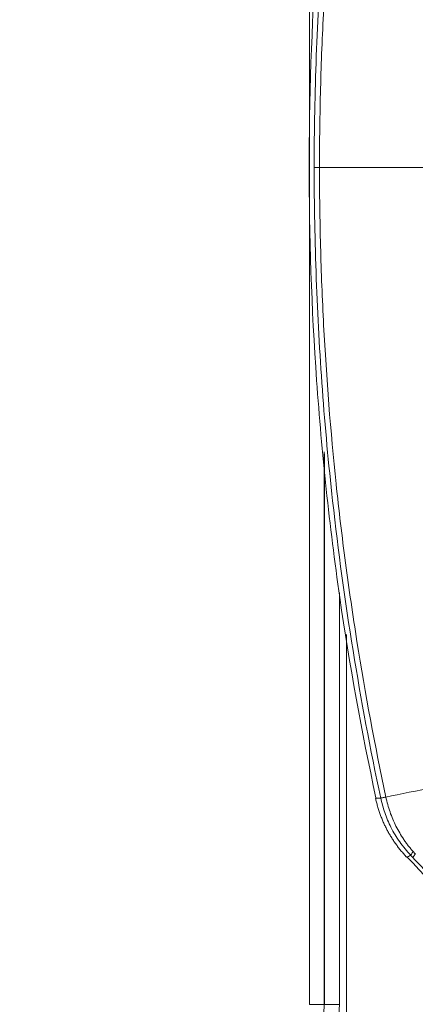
# Model space of a CAD drawing. Header units: millimetres. Extents: x 0 to 594, y 0 to 420.
# Tile 199 of 420: x 228 to 232, y 306 to 316. Entities that reach past the tile are written whole.
import ezdxf

# ---------------------------------------------------------------- set-up
doc = ezdxf.new("R2010")
doc.units = ezdxf.units.MM
doc.layers.add('1', color=7, linetype='Continuous', true_color=0xffffff)
doc.styles.add('Arial Unicode MS', font='txt')
doc.dimstyles.get("Standard").update_dxf_attribs({"dimtxt": 0.18, "dimasz": 0.18, "dimexe": 0.18, "dimexo": 0.0625, "dimgap": 0.09, "dimtad": 0, "dimtih": 1, "dimtoh": 1, "dimdec": 4, "dimzin": 0, "dimdsep": 46, "dimtxsty": 'Standard', "dimcen": 0.09, "dimadec": 0, "dimazin": 0, "dimtfac": 1, "dimtdec": 4, "dimtofl": 0, "dimtmove": 0, "dimatfit": 3, "dimfxl": 0, "dimtolj": 1, "dimtzin": 0, "dimarcsym": 0})

# ---------------------------------------------------------------- blocks, each defined once
blk = doc.blocks.new('_U0')
at = {"layer": '1', "color": 18, "lineweight": 13}
for p, q in [((147.657, 304.172), (147.657, 390.192)), ((305.847, 301.392), (305.847, 390.192)), ((147.657, 388.192), (198.852, 388.192)), ((305.847, 388.192), (254.652, 388.192))]:
    blk.add_line(p, q, dxfattribs=at)
at = {"layer": '1', "color": 18}
for points in [[(147.657, 388.192), (151.157, 389.13), (151.157, 387.254)], [(305.847, 388.192), (302.347, 387.254), (302.347, 389.13)]]:
    blk.add_solid(points, dxfattribs=at)
at = {"layer": '1', "color": 18, "linetype": 'Continuous', "lineweight": 13, "char_height": 3.5, "attachment_point": 7, "line_spacing_factor": 1.047437, "style": 'Arial Unicode MS'}
for s, insert in [('\\fArial Unicode MS|b0|i0;\\W1.0000;3.16', (200.537, 385.556)), ('\\fArial Unicode MS|b0|i0;\\W1.0000;LIFT POINT SPAN', (213.204, 385.556))]:
    blk.add_mtext(s, dxfattribs=dict(at, insert=insert))

msp = doc.modelspace()

# ---------------------------------------------------------------- linework, layer by layer
at = {"layer": '1', "color": 155, "linetype": 'Continuous', "lineweight": 13}
for p, q in [((230.849, 305.517), (230.849, 337.029)), ((231, 311.133), (231, 305.517)), ((231.003, 305.517), (231.003, 311.11)), ((231.154, 309.698), (231.154, 305.517)), ((231.227, 304.416), (231.227, 309.277)), ((231.838, 307.013), (231.838, 307.013)), ((230.849, 305.517), (231, 305.517)), ((231, 305.517), (231.003, 305.517)), ((231.003, 305.517), (231.154, 305.517))]:
    msp.add_line(p, q, dxfattribs=at)
for centre, major_axis, ratio, start_param, end_param in [((232.063, 307.198), (0.182, 0.172), 0.1036, 2.523916, 3.02328), ((230.01, 305.517), (0, -0.99), 0.999962, 0.117294, 1.570796), ((230.012, 305.517), (0, -1.142), 0.999962, 0.117294, 1.570796)]:
    msp.add_ellipse(centre, major_axis=major_axis, ratio=ratio, start_param=start_param, end_param=end_param, dxfattribs=at)
for points, knots in [([(231.527, 320.432), (231.38, 319.757), (231.126, 318.351), (230.897, 316.194), (230.846, 314.721), (230.846, 313.984)], [0, 0, 0, 0, 0.318633, 0.660331, 1, 1, 1, 1]), ([(230.898, 314.023), (230.898, 314.023), (230.898, 314.401), (230.919, 315.526), (231.077, 317.684), (231.363, 319.44), (231.575, 320.432)], [0, 0, 0, 0, 0.000025, 0.176238, 0.526285, 1, 1, 1, 1]), ([(231.628, 320.423), (231.516, 319.9), (231.369, 319.109), (231.233, 318.176), (231.182, 317.775), (231.15, 317.508), (231.135, 317.374), (231.065, 316.704), (231.012, 316.031), (230.981, 315.361), (230.97, 315.093), (230.966, 314.959), (230.956, 314.558), (230.952, 314.291), (230.952, 314.023)], [0, 0, 0, 0, 0.25, 0.375, 0.4375, 0.4375, 0.5, 0.5, 0.75, 0.8125, 0.8125, 0.875, 0.875, 1, 1, 1, 1]), ([(230.846, 314.062), (230.846, 313.326), (230.897, 311.852), (231.126, 309.696), (231.38, 308.29), (231.527, 307.615)], [0, 0, 0, 0, 0.339669, 0.681367, 1, 1, 1, 1]), ([(231.575, 307.614), (231.363, 308.606), (231.077, 310.362), (230.919, 312.52), (230.898, 313.646), (230.898, 314.023), (230.898, 314.023)], [0, 0, 0, 0, 0.473715, 0.823762, 0.999975, 1, 1, 1, 1]), ([(230.952, 314.023), (230.945, 314.023), (230.938, 314.023), (230.929, 314.023), (230.927, 314.023), (230.921, 314.023), (230.919, 314.023), (230.915, 314.023), (230.914, 314.023), (230.912, 314.023), (230.909, 314.023), (230.907, 314.023), (230.902, 314.023), (230.9, 314.023), (230.898, 314.023)], [0, 0, 0, 0, 0.25, 0.25, 0.375, 0.375, 0.5, 0.5, 0.5625, 0.5625, 0.625, 0.75, 0.75, 1, 1, 1, 1]), ([(230.952, 314.023), (230.952, 313.756), (230.956, 313.489), (230.966, 313.088), (230.97, 312.954), (230.981, 312.686), (231.012, 312.016), (231.065, 311.343), (231.135, 310.673), (231.15, 310.539), (231.182, 310.271), (231.233, 309.87), (231.369, 308.938), (231.516, 308.146), (231.628, 307.623)], [0, 0, 0, 0, 0.125, 0.125, 0.1875, 0.1875, 0.25, 0.5, 0.5, 0.5625, 0.5625, 0.625, 0.75, 1, 1, 1, 1]), ([(232.084, 314.023), (232.029, 314.023), (231.923, 314.023), (231.819, 314.023), (231.756, 314.023), (231.743, 314.023), (231.718, 314.023), (231.68, 314.023), (231.643, 314.023), (231.569, 314.023), (231.521, 314.023), (231.461, 314.023), (231.449, 314.023), (231.426, 314.023), (231.414, 314.023), (231.379, 314.023), (231.356, 314.023), (231.288, 314.023), (231.199, 314.023), (231.072, 314.023), (230.991, 314.023), (230.952, 314.023)], [0, 0, 0, 0, 0.125, 0.25, 0.25, 0.28125, 0.28125, 0.3125, 0.375, 0.375, 0.5, 0.5, 0.53125, 0.53125, 0.5625, 0.5625, 0.625, 0.625, 0.75, 0.875, 1, 1, 1, 1]), ([(232.745, 307.853), (232.526, 307.808), (232.123, 307.725), (231.778, 307.654), (231.628, 307.623)], [0, 0, 0, 0, 0.514404, 1, 1, 1, 1]), ([(231.522, 307.615), (231.522, 307.615), (231.521, 307.614), (231.523, 307.614), (231.533, 307.613), (231.55, 307.614), (231.566, 307.614), (231.575, 307.614)], [0, 0, 0, 0, 0.005989, 0.255623, 0.504611, 0.752789, 1, 1, 1, 1]), ([(231.628, 307.623), (231.621, 307.622), (231.614, 307.621), (231.603, 307.619), (231.598, 307.618), (231.588, 307.616), (231.585, 307.615), (231.578, 307.615), (231.576, 307.614), (231.575, 307.614)], [0, 0, 0, 0, 0.25, 0.25, 0.5, 0.5, 0.75, 0.75, 1, 1, 1, 1]), ([(231.881, 307.03), (231.842, 307.075), (231.765, 307.164), (231.678, 307.312), (231.612, 307.462), (231.587, 307.565), (231.575, 307.614)], [0, 0, 0, 0, 0.268582, 0.526518, 0.770972, 1, 1, 1, 1]), ([(231.628, 307.623), (231.633, 307.598), (231.64, 307.572), (231.653, 307.522), (231.661, 307.497), (231.678, 307.447), (231.688, 307.423), (231.708, 307.375), (231.719, 307.351), (231.742, 307.304), (231.755, 307.281), (231.781, 307.236), (231.795, 307.214), (231.817, 307.182), (231.824, 307.171), (231.839, 307.15), (231.851, 307.134), (231.863, 307.119), (231.871, 307.109), (231.876, 307.104), (231.888, 307.089), (231.897, 307.079), (231.905, 307.069)], [0, 0, 0, 0, 0.125, 0.125, 0.25, 0.25, 0.375, 0.375, 0.5, 0.5, 0.625, 0.625, 0.75, 0.75, 0.8125, 0.8125, 0.875, 0.90625, 0.90625, 0.9375, 0.9375, 1, 1, 1, 1]), ([(231.881, 307.03), (231.865, 307.024), (231.842, 307.015), (231.838, 307.013), (231.838, 307.013)], [0, 0, 0, 0, 0.730463, 1, 1, 1, 1]), ([(231.844, 307.014), (232.162, 306.674), (232.853, 306.004), (233.996, 305.093), (235.25, 304.304), (236.136, 303.89), (236.585, 303.711)], [0, 0, 0, 0, 0.238792, 0.495559, 0.752141, 1, 1, 1, 1]), ([(231.901, 307.009), (231.902, 307.011), (231.904, 307.014), (231.91, 307.024), (231.918, 307.033), (231.924, 307.04), (231.927, 307.044)], [0, 0, 0, 0, 0.305363, 0.575301, 0.807168, 1, 1, 1, 1]), ([(236.594, 303.711), (236.426, 303.781), (236.092, 303.92), (235.606, 304.157), (235.134, 304.413), (234.677, 304.688), (234.235, 304.98), (233.808, 305.287), (233.397, 305.609), (233, 305.943), (232.619, 306.288), (232.252, 306.642), (232.018, 306.887), (231.901, 307.009)], [0, 0, 0, 0, 0.094118, 0.18765, 0.280573, 0.372883, 0.464567, 0.5556, 0.645958, 0.735612, 0.824523, 0.91266, 1, 1, 1, 1])]:
    msp.add_open_spline(points, degree=3, knots=knots, dxfattribs=at)
for points, degree in [([(231.522, 307.614), (231.597, 307.27), (231.839, 307.013)], 2), ([(231.901, 307.009), (231.894, 307.016), (231.888, 307.023), (231.881, 307.03)], 3), ([(231.905, 307.069), (231.913, 307.061), (231.92, 307.052), (231.928, 307.044)], 3)]:
    msp.add_open_spline(points, degree=degree, dxfattribs=at)

# ---------------------------------------------------------------- dimensions: what is measured, and where the dimension line sits
at = {"layer": '1', "color": 18, "linetype": 'Continuous', "lineweight": 13}
dim = msp.add_linear_dim(base=(305.847, 388.192), p1=(147.657, 304.172), p2=(305.847, 301.392), text=' <> \\fArial Unicode MS|b0|i0;\\C18;{\\H1.00x;\\fArial Unicode MS|b0|i0;LIFT POINT SPAN\\fArial Unicode MS|b0|i0;}\\C18;', dimstyle='Standard', override={"dimtxt": 3.5, "dimasz": 3.5, "dimexe": 2, "dimexo": 0, "dimgap": 1.5, "dimtih": 1, "dimtoh": 1, "dimdec": 2, "dimlfac": 0.02, "dimdsep": 46, "dimlunit": 2, "dimtxsty": 'Arial Unicode MS', "dimsah": 1, "dimse1": 0, "dimse2": 0, "dimsd1": 0, "dimsd2": 0, "dimclrd": 18, "dimclre": 18, "dimclrt": 18, "dimtol": 0, "dimtm": -0.1, "dimtfac": 1, "dimtdec": 2, "dimtofl": 1, "dimtmove": 0, "dimlwd": 13, "dimlwe": 13}, dxfattribs=at)
dim.commit()
dim.dimension.update_dxf_attribs({"geometry": '_U0', "text_midpoint": (226.752, 388.192), "dimtype": 160})

doc.saveas('drawing.dxf')
